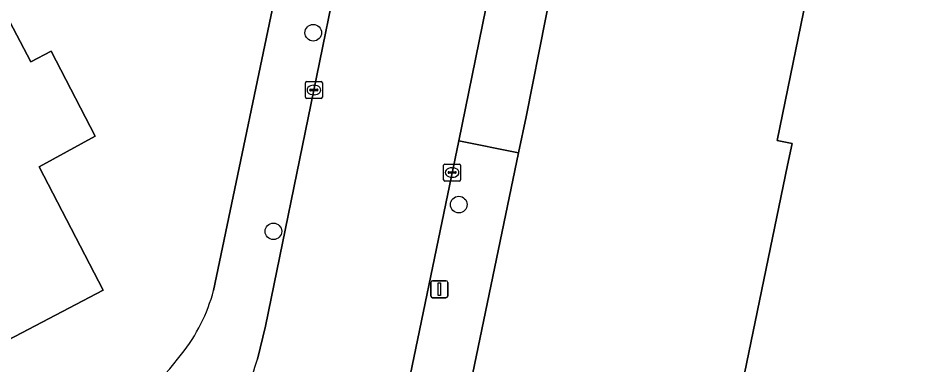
# Model space of a CAD drawing. Extents: x 157692 to 159674, y 381452 to 383291.
# Drawn here: x 158465.6 to 158519, y 381935.1 to 381955.5 of the extents above; entities that cross this region are included whole.
import ezdxf

# ---------------------------------------------------------------- set-up
doc = ezdxf.new("R2010")
doc.units = 0
for name, color, linetype in [('IMGEO_Boom', 7, 'Continuous'), ('IMGEO_Erf', 7, 'Continuous'), ('IMGEO_Kolk', 7, 'Continuous'), ('IMGEO_Lichtmast', 7, 'Continuous'), ('IMGEO_Pand', 7, 'Continuous'), ('IMGEO_Rijbaan_lokaal_gesloten', 7, 'Continuous'), ('IMGEO_Voetpad_open', 7, 'Continuous')]:
    doc.layers.add(name, color=color, linetype=linetype)

msp = doc.modelspace()

# ---------------------------------------------------------------- linework, layer by layer
at = {"layer": 'IMGEO_Boom'}
for centre in [(158482.941, 381954.614), (158491.505, 381944.494), (158480.596, 381942.921)]:
    msp.add_circle(centre, 0.489, dxfattribs=at)
at = {"layer": 'IMGEO_Erf'}
for points in [[(158512.544, 382028.902), (158511.487, 382029.103), (158496.983, 381957.259), (158496.631, 381955.517), (158495.471, 381949.664), (158495.027, 381947.537), (158491.342, 381929.868), (158491.219, 381929.278), (158492.177, 381929.035), (158492.488, 381928.764), (158494.804, 381926.956), (158495.221, 381926.868), (158496.07, 381930.877), (158496.196, 381931.498), (158503.605, 381929.886), (158502.458, 381924.328), (158501.376, 381918.907), (158499.595, 381910.326)], [(158477.078, 381939.446), (158481.258, 381959.438), (158482.402, 381965.173), (158484.222, 381974.295), (158485.652, 381981.459)], [(158501.914, 381905.995), (158502.692, 381905.725), (158518.182, 381902.565), (158518.523, 381904.342), (158501.995, 381907.7), (158504.155, 381918.344), (158502.674, 381918.644), (158502.801, 381919.191), (158505.051, 381918.734), (158505.92, 381922.944), (158506.051, 381923.574), (158508.319, 381934.557), (158510.851, 381946.814), (158511.114, 381948.085), (158510.249, 381948.266), (158512.421, 381958.9)]]:
    msp.add_lwpolyline(points, dxfattribs=at)
msp.add_lwpolyline([(158449.553, 381969.324), (158452.267, 381964.153), (158458.66, 381967.509), (158466.327, 381952.898), (158467.509, 381953.533), (158470.115, 381948.52), (158466.816, 381946.721), (158470.569, 381939.46), (158443.791, 381925.407), (158441.467, 381929.835), (158426.965, 381957.47), (158445.126, 381967.001)], close=True, dxfattribs=at)
for centre, radius, start, end in [((158467.128, 381942.085), 10.294, 321.543, 345.1443), ((158454.99, 381951.525), 25.67, 295.7952, 321.8919)]:
    msp.add_arc(centre, radius, start, end, dxfattribs=at)
at = {"layer": 'IMGEO_Kolk'}
for p, q in [((158482.476, 381950.815), (158482.476, 381951.667)), ((158482.551, 381951.741), (158483.403, 381951.741)), ((158483.477, 381951.667), (158483.477, 381950.815)), ((158482.735, 381951.235), (158482.735, 381951.247)), ((158483.173, 381951.198), (158482.775, 381951.198)), ((158482.778, 381951.284), (158483.176, 381951.284)), ((158482.964, 381951.521), (158482.989, 381951.521)), ((158483.219, 381951.247), (158483.219, 381951.235)), ((158483.403, 381950.741), (158482.551, 381950.741)), ((158482.987, 381950.961), (158482.962, 381950.961)), ((158490.688, 381946.881), (158491.54, 381946.881)), ((158490.613, 381945.955), (158490.613, 381946.807)), ((158490.872, 381946.375), (158490.872, 381946.387)), ((158491.31, 381946.338), (158490.912, 381946.338)), ((158490.915, 381946.424), (158491.313, 381946.424)), ((158491.101, 381946.661), (158491.126, 381946.661)), ((158491.356, 381946.387), (158491.356, 381946.375)), ((158491.614, 381946.807), (158491.614, 381945.955)), ((158491.54, 381945.881), (158490.688, 381945.881)), ((158491.124, 381946.101), (158491.099, 381946.101))]:
    msp.add_line(p, q, dxfattribs=at)
for points in [[(158482.476, 381950.815), (158482.476, 381951.667)], [(158482.551, 381951.741), (158483.403, 381951.741)], [(158483.477, 381951.667), (158483.477, 381950.815)], [(158483.403, 381950.741), (158482.551, 381950.741)], [(158490.688, 381946.881), (158491.54, 381946.881)], [(158490.613, 381945.955), (158490.613, 381946.807)], [(158491.614, 381946.807), (158491.614, 381945.955)], [(158491.54, 381945.881), (158490.688, 381945.881)]]:
    msp.add_lwpolyline(points, dxfattribs=at)
for centre, radius, start, end in [((158482.553, 381951.665), 0.0765, 91.552, 178.448), ((158482.553, 381951.665), 0.0765, 91.552, 178.448), ((158483.401, 381951.665), 0.0765, 1.552, 88.448), ((158483.401, 381951.665), 0.0765, 1.552, 88.448), ((158482.775, 381951.244), 0.0403, 85.8775, 175.7526), ((158482.772, 381951.234), 0.0366, 178.938, 274.7102), ((158483.176, 381951.241), 0.043, 264.8664, 352.4533), ((158483.18, 381951.246), 0.0386, 1.7309, 96.639), ((158482.553, 381950.817), 0.0765, 181.552, 268.448), ((158482.553, 381950.817), 0.0765, 181.552, 268.448), ((158483.401, 381950.817), 0.0765, 271.552, 358.448), ((158483.401, 381950.817), 0.0765, 271.552, 358.448), ((158490.69, 381946.805), 0.0765, 91.552, 178.448), ((158490.69, 381946.805), 0.0765, 91.552, 178.448), ((158491.538, 381946.805), 0.0765, 1.552, 88.448), ((158491.538, 381946.805), 0.0765, 1.552, 88.448), ((158490.912, 381946.384), 0.0403, 85.8775, 175.7526), ((158490.909, 381946.374), 0.0366, 178.938, 274.7102), ((158491.313, 381946.381), 0.043, 264.8664, 352.4533), ((158491.317, 381946.386), 0.0386, 1.7309, 96.639), ((158490.69, 381945.957), 0.0765, 181.552, 268.448), ((158490.69, 381945.957), 0.0765, 181.552, 268.448), ((158491.538, 381945.957), 0.0765, 271.552, 358.448), ((158491.538, 381945.957), 0.0765, 271.552, 358.448)]:
    msp.add_arc(centre, radius, start, end, dxfattribs=at)
for centre, major_axis, ratio, start_param, end_param in [((158482.963, 381951.241), (-0.387, 0.002), 0.722429, 4.712389, 7.853982), ((158482.988, 381951.241), (-0.39, 0.002), 0.717154, 1.570796, 4.712389), ((158491.1, 381946.381), (-0.387, 0.002), 0.722429, 4.712389, 7.853982), ((158491.125, 381946.381), (-0.39, 0.002), 0.717154, 1.570796, 4.712389)]:
    msp.add_ellipse(centre, major_axis=major_axis, ratio=ratio, start_param=start_param, end_param=end_param, dxfattribs=at)
at = {"layer": 'IMGEO_Lichtmast'}
for p, q in [((158489.862, 381939.113), (158489.862, 381939.913)), ((158489.862, 381939.913), (158489.862, 381939.113)), ((158489.962, 381940.013), (158490.752, 381940.013)), ((158490.752, 381940.013), (158489.962, 381940.013)), ((158490.852, 381939.913), (158490.852, 381939.113)), ((158490.852, 381939.113), (158490.852, 381939.913)), ((158490.752, 381939.013), (158489.962, 381939.013)), ((158489.962, 381939.013), (158490.752, 381939.013))]:
    msp.add_line(p, q, dxfattribs=at)
msp.add_lwpolyline([(158490.282, 381939.888), (158490.432, 381939.888), (158490.432, 381939.138), (158490.282, 381939.138), (158490.282, 381939.888)], dxfattribs=at)
for centre, start, end in [((158489.962, 381939.913), 90, 180), ((158489.962, 381939.913), 90, 180), ((158490.752, 381939.913), 0, 90), ((158490.752, 381939.913), 360, 90), ((158489.962, 381939.113), 180, 270), ((158489.962, 381939.113), 180, 270), ((158490.752, 381939.113), 270, 0), ((158490.752, 381939.113), 270, 0)]:
    msp.add_arc(centre, 0.1, start, end, dxfattribs=at)
at = {"layer": 'IMGEO_Pand'}
msp.add_lwpolyline([(158445.126, 381967.001), (158426.965, 381957.47), (158441.467, 381929.835), (158443.791, 381925.407), (158470.569, 381939.46), (158466.816, 381946.721), (158470.115, 381948.52), (158467.509, 381953.533), (158466.327, 381952.898), (158458.66, 381967.509), (158452.267, 381964.153), (158449.553, 381969.324)], close=True, dxfattribs=at)
msp.add_lwpolyline([(158512.421, 381958.9), (158510.249, 381948.266), (158511.114, 381948.085), (158510.851, 381946.814), (158508.319, 381934.557), (158506.051, 381923.574), (158505.92, 381922.944), (158505.051, 381918.734), (158502.801, 381919.191), (158502.674, 381918.644), (158504.155, 381918.344), (158501.995, 381907.7), (158518.523, 381904.342), (158519.249, 381907.758), (158519.358, 381908.296), (158521.989, 381907.761), (158610.974, 381889.66)], dxfattribs=at)
at = {"layer": 'IMGEO_Rijbaan_lokaal_gesloten'}
for points in [[(158507.645, 382027.843), (158498.813, 382029.208), (158497.06, 382020.798), (158492.803, 382000), (158492.367, 381997.87), (158491.064, 381991.269), (158488.298, 381977.42), (158487.491, 381973.748), (158485.717, 381964.557), (158484.528, 381958.828), (158482.978, 381951.241), (158480.124, 381937.345), (158479.651, 381935.393)], [(158487.871, 381930.735), (158491.508, 381948.256), (158493.486, 381957.986), (158507.645, 382027.843)]]:
    msp.add_lwpolyline(points, dxfattribs=at)
msp.add_arc((158454.964, 381942.572), 25.71, 335.1694, 343.7845, dxfattribs=at)
at = {"layer": 'IMGEO_Voetpad_open'}
for points in [[(158482.978, 381951.241), (158484.528, 381958.828), (158481.258, 381959.438), (158477.078, 381939.446)], [(158479.651, 381935.393), (158480.124, 381937.345), (158482.978, 381951.241)]]:
    msp.add_lwpolyline(points, dxfattribs=at)
for points in [[(158491.508, 381948.256), (158495.027, 381947.537), (158495.471, 381949.664), (158496.631, 381955.517), (158496.983, 381957.259), (158493.486, 381957.986)], [(158491.342, 381929.868), (158495.027, 381947.537), (158491.508, 381948.256), (158487.871, 381930.735)]]:
    msp.add_lwpolyline(points, close=True, dxfattribs=at)
for centre, radius, start, end in [((158467.128, 381942.085), 10.294, 321.543, 345.1443), ((158454.99, 381951.525), 25.67, 295.7952, 321.8919), ((158454.964, 381942.572), 25.71, 335.1694, 343.7845)]:
    msp.add_arc(centre, radius, start, end, dxfattribs=at)

doc.saveas('drawing.dxf')
